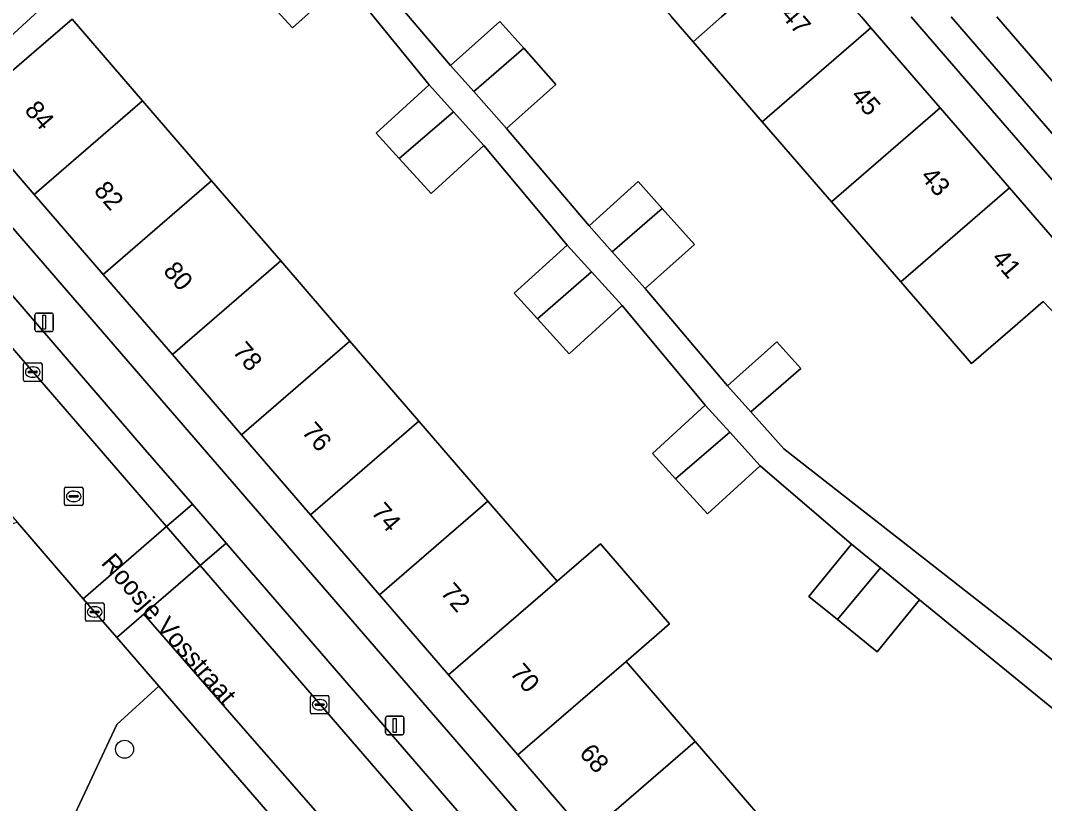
# Model space of a CAD drawing. Extents: x 160304 to 160955, y 383684 to 384161.
# Drawn here: x 160628.3 to 160683.6, y 383957.6 to 383999.8 of the extents above; entities that cross this region are included whole.
import ezdxf

# ---------------------------------------------------------------- set-up
doc = ezdxf.new("R2010")
doc.units = 0
for name, color, linetype in [('IMGEO_Boom', 7, 'Continuous'), ('IMGEO_Erf', 7, 'Continuous'), ('IMGEO_Groenvoorziening', 7, 'Continuous'), ('IMGEO_Kolk', 7, 'Continuous'), ('IMGEO_Lichtmast', 7, 'Continuous'), ('IMGEO_Openbare_ruimte_label', 7, 'Continuous'), ('IMGEO_Pand', 7, 'Continuous'), ('IMGEO_Pand_nummerreeks', 7, 'Continuous'), ('IMGEO_Parkeervlak_open', 7, 'Continuous'), ('IMGEO_Rijbaan_lokaal_open', 7, 'Continuous'), ('IMGEO_Rioolput', 7, 'Continuous'), ('IMGEO_Voetpad_open', 7, 'Continuous')]:
    doc.layers.add(name, color=color, linetype=linetype)

msp = doc.modelspace()

# ---------------------------------------------------------------- linework, layer by layer
at = {"layer": 'IMGEO_Boom'}
msp.add_circle((160633.933, 383960.53), 0.489, dxfattribs=at)
at = {"layer": 'IMGEO_Erf'}
for points in [[(160613.663, 384005.068), (160620.767, 383996.856), (160622.845, 383994.454), (160624.643, 383996.089), (160629.734, 384000.735)], [(160647.066, 384002.614), (160651.51, 383997.373), (160654.169, 383999.752), (160655.46, 383998.308), (160657.2, 383996.363), (160654.54, 383993.985), (160658.983, 383988.745), (160661.642, 383991.124), (160662.933, 383989.68), (160664.673, 383987.735), (160662.013, 383985.357), (160666.457, 383980.115), (160669.116, 383982.494), (160670.407, 383981.05), (160667.71, 383978.714), (160669.487, 383976.727), (160681.857, 383967.052), (160690.402, 383960.141)], [(160645.735, 384001.893), (160642.989, 383999.407), (160641.972, 384000.53)], [(160684.239, 383962.534), (160676.813, 383968.584), (160674.521, 383965.773), (160672.381, 383967.517), (160670.848, 383968.768), (160673.14, 383971.579), (160668.22, 383975.811), (160665.366, 383973.216), (160663.651, 383975.103), (160662.402, 383976.477), (160665.256, 383979.071), (160660.769, 383984.442), (160657.915, 383981.847), (160656.201, 383983.733), (160654.951, 383985.108), (160657.805, 383987.702), (160653.317, 383993.075), (160650.463, 383990.48), (160648.748, 383992.367), (160647.499, 383993.741), (160650.353, 383996.335), (160646.71, 384000.816)], [(160631.1, 383999.887), (160634.906, 383995.478), (160638.63, 383991.164), (160642.356, 383986.848), (160646.083, 383982.531), (160649.808, 383978.215), (160653.533, 383973.9), (160657.259, 383969.584), (160659.595, 383971.601), (160663.321, 383967.284), (160660.985, 383965.267), (160664.711, 383960.952), (160668.436, 383956.636)], [(160726.32, 384000), (160722.061, 383997.377), (160717.217, 383994.395), (160712.375, 383991.412), (160707.531, 383988.43), (160702.687, 383985.447), (160697.845, 383982.465), (160692.889, 383979.413), (160691.505, 383981.661), (160690.278, 383983.654), (160688.642, 383982.561), (160686.789, 383982.829), (160684.992, 383983.088), (160683.471, 383984.653), (160681.691, 383983.111), (160679.618, 383981.315), (160675.802, 383985.721), (160672.065, 383990.036), (160668.328, 383994.351), (160664.592, 383998.665), (160663.435, 384000)], [(160673.681, 384000), (160674.183, 383999.42), (160677.919, 383995.105), (160681.656, 383990.79), (160685.47, 383986.384), (160687.13, 383986.157), (160688.884, 383985.918), (160693.808, 383988.963), (160698.645, 383991.955), (160703.483, 383994.947), (160708.32, 383997.939), (160711.652, 384000)], [(160706.936, 384000), (160687.05, 383987.636), (160676.351, 384000)], [(160658.864, 383955.904), (160655.138, 383960.22), (160651.412, 383964.536), (160647.686, 383968.853), (160643.961, 383973.168), (160640.235, 383977.484), (160636.509, 383981.8), (160632.784, 383986.116), (160629.059, 383990.431), (160625.253, 383994.839), (160623.685, 383993.483), (160666.156, 383944.39)]]:
    msp.add_lwpolyline(points, dxfattribs=at)
at = {"layer": 'IMGEO_Groenvoorziening'}
for points in [[(160635.78, 383963.935), (160633.52, 383966.546), (160631.707, 383968.641), (160628.155, 383972.746), (160622.503, 383971.317), (160617.179, 383966.719), (160629.26, 383952.781), (160633.522, 383961.858)], [(160635.78, 383963.935), (160633.522, 383961.858), (160629.26, 383952.781), (160639.023, 383941.517), (160651.803, 383945.418), (160648.205, 383949.577)]]:
    msp.add_lwpolyline(points, close=True, dxfattribs=at)
at = {"layer": 'IMGEO_Kolk'}
for p, q in [((160628.481, 383980.43), (160628.481, 383981.282)), ((160628.556, 383981.356), (160629.408, 383981.356)), ((160628.969, 383981.136), (160628.994, 383981.136)), ((160629.482, 383981.282), (160629.482, 383980.43)), ((160628.74, 383980.85), (160628.74, 383980.862)), ((160629.178, 383980.813), (160628.78, 383980.813)), ((160628.783, 383980.899), (160629.181, 383980.899)), ((160628.992, 383980.576), (160628.967, 383980.576)), ((160629.224, 383980.862), (160629.224, 383980.85)), ((160629.408, 383980.356), (160628.556, 383980.356)), ((160631.822, 383967.502), (160631.822, 383968.354)), ((160631.897, 383968.428), (160632.749, 383968.428)), ((160632.823, 383968.354), (160632.823, 383967.502)), ((160632.081, 383967.922), (160632.081, 383967.934)), ((160632.519, 383967.885), (160632.121, 383967.885)), ((160632.124, 383967.971), (160632.522, 383967.971)), ((160632.31, 383968.208), (160632.335, 383968.208)), ((160632.565, 383967.934), (160632.565, 383967.922)), ((160632.749, 383967.428), (160631.897, 383967.428)), ((160632.333, 383967.648), (160632.308, 383967.648)), ((160643.955, 383962.505), (160643.955, 383963.357)), ((160644.03, 383963.431), (160644.882, 383963.431)), ((160644.956, 383963.357), (160644.956, 383962.505)), ((160644.214, 383962.925), (160644.214, 383962.937)), ((160644.652, 383962.888), (160644.254, 383962.888)), ((160644.257, 383962.974), (160644.655, 383962.974)), ((160644.443, 383963.211), (160644.468, 383963.211)), ((160644.698, 383962.937), (160644.698, 383962.925)), ((160644.882, 383962.431), (160644.03, 383962.431)), ((160644.466, 383962.651), (160644.441, 383962.651))]:
    msp.add_line(p, q, dxfattribs=at)
for points in [[(160628.481, 383980.43), (160628.481, 383981.282)], [(160628.556, 383981.356), (160629.408, 383981.356)], [(160629.482, 383981.282), (160629.482, 383980.43)], [(160629.408, 383980.356), (160628.556, 383980.356)], [(160631.822, 383967.502), (160631.822, 383968.354)], [(160631.897, 383968.428), (160632.749, 383968.428)], [(160632.823, 383968.354), (160632.823, 383967.502)], [(160632.749, 383967.428), (160631.897, 383967.428)], [(160643.955, 383962.505), (160643.955, 383963.357)], [(160644.03, 383963.431), (160644.882, 383963.431)], [(160644.956, 383963.357), (160644.956, 383962.505)], [(160644.882, 383962.431), (160644.03, 383962.431)]]:
    msp.add_lwpolyline(points, dxfattribs=at)
for centre, radius, start, end in [((160628.558, 383981.28), 0.0765, 91.552, 178.448), ((160628.558, 383981.28), 0.0765, 91.552, 178.448), ((160629.406, 383981.28), 0.0765, 1.552, 88.448), ((160629.406, 383981.28), 0.0765, 1.552, 88.448), ((160628.558, 383980.432), 0.0765, 181.552, 268.448), ((160628.558, 383980.432), 0.0765, 181.552, 268.448), ((160628.78, 383980.859), 0.0403, 85.8775, 175.7526), ((160628.777, 383980.849), 0.0366, 178.938, 274.7102), ((160629.181, 383980.856), 0.043, 264.8664, 352.4533), ((160629.185, 383980.861), 0.0386, 1.7309, 96.639), ((160629.406, 383980.432), 0.0765, 271.552, 358.448), ((160629.406, 383980.432), 0.0765, 271.552, 358.448), ((160631.899, 383968.352), 0.0765, 91.552, 178.448), ((160631.899, 383968.352), 0.0765, 91.552, 178.448), ((160632.747, 383968.352), 0.0765, 1.552, 88.448), ((160632.747, 383968.352), 0.0765, 1.552, 88.448), ((160632.121, 383967.931), 0.0403, 85.8775, 175.7526), ((160632.118, 383967.921), 0.0366, 178.938, 274.7102), ((160632.522, 383967.928), 0.043, 264.8664, 352.4533), ((160632.526, 383967.933), 0.0386, 1.7309, 96.639), ((160631.899, 383967.504), 0.0765, 181.552, 268.448), ((160631.899, 383967.504), 0.0765, 181.552, 268.448), ((160632.747, 383967.504), 0.0765, 271.552, 358.448), ((160632.747, 383967.504), 0.0765, 271.552, 358.448), ((160644.032, 383963.355), 0.0765, 91.552, 178.448), ((160644.032, 383963.355), 0.0765, 91.552, 178.448), ((160644.88, 383963.355), 0.0765, 1.552, 88.448), ((160644.88, 383963.355), 0.0765, 1.552, 88.448), ((160644.254, 383962.934), 0.0403, 85.8775, 175.7526), ((160644.251, 383962.924), 0.0366, 178.938, 274.7102), ((160644.655, 383962.931), 0.043, 264.8664, 352.4533), ((160644.659, 383962.936), 0.0386, 1.7309, 96.639), ((160644.032, 383962.507), 0.0765, 181.552, 268.448), ((160644.032, 383962.507), 0.0765, 181.552, 268.448), ((160644.88, 383962.507), 0.0765, 271.552, 358.448), ((160644.88, 383962.507), 0.0765, 271.552, 358.448)]:
    msp.add_arc(centre, radius, start, end, dxfattribs=at)
for centre, major_axis, ratio, start_param, end_param in [((160628.968, 383980.856), (-0.387, 0.002), 0.722429, 4.712389, 7.853982), ((160628.993, 383980.856), (-0.39, 0.002), 0.717154, 1.570796, 4.712389), ((160632.309, 383967.928), (-0.387, 0.002), 0.722429, 4.712389, 7.853982), ((160632.334, 383967.928), (-0.39, 0.002), 0.717154, 1.570796, 4.712389), ((160644.442, 383962.931), (-0.387, 0.002), 0.722429, 4.712389, 7.853982), ((160644.467, 383962.931), (-0.39, 0.002), 0.717154, 1.570796, 4.712389)]:
    msp.add_ellipse(centre, major_axis=major_axis, ratio=ratio, start_param=start_param, end_param=end_param, dxfattribs=at)
at = {"layer": 'IMGEO_Lichtmast'}
for p, q in [((160629.097, 383983.141), (160629.097, 383983.941)), ((160629.097, 383983.941), (160629.097, 383983.141)), ((160629.197, 383984.041), (160629.987, 383984.041)), ((160629.987, 383984.041), (160629.197, 383984.041)), ((160630.087, 383983.941), (160630.087, 383983.141)), ((160630.087, 383983.141), (160630.087, 383983.941)), ((160629.987, 383983.041), (160629.197, 383983.041)), ((160629.197, 383983.041), (160629.987, 383983.041)), ((160648.008, 383961.411), (160648.008, 383962.211)), ((160648.008, 383962.211), (160648.008, 383961.411)), ((160648.108, 383962.311), (160648.898, 383962.311)), ((160648.898, 383962.311), (160648.108, 383962.311)), ((160648.998, 383962.211), (160648.998, 383961.411)), ((160648.998, 383961.411), (160648.998, 383962.211)), ((160648.898, 383961.311), (160648.108, 383961.311)), ((160648.108, 383961.311), (160648.898, 383961.311))]:
    msp.add_line(p, q, dxfattribs=at)
for points in [[(160629.517, 383983.916), (160629.667, 383983.916), (160629.667, 383983.166), (160629.517, 383983.166), (160629.517, 383983.916)], [(160648.428, 383962.186), (160648.578, 383962.186), (160648.578, 383961.436), (160648.428, 383961.436), (160648.428, 383962.186)]]:
    msp.add_lwpolyline(points, dxfattribs=at)
for centre, start, end in [((160629.197, 383983.941), 90, 180), ((160629.197, 383983.941), 90, 180), ((160629.987, 383983.941), 0, 90), ((160629.987, 383983.941), 360, 90), ((160629.197, 383983.141), 180, 270), ((160629.197, 383983.141), 180, 270), ((160629.987, 383983.141), 270, 0), ((160629.987, 383983.141), 270, 0), ((160648.108, 383962.211), 90, 180), ((160648.108, 383962.211), 90, 180), ((160648.898, 383962.211), 0, 90), ((160648.898, 383962.211), 360, 90), ((160648.108, 383961.411), 180, 270), ((160648.108, 383961.411), 180, 270), ((160648.898, 383961.411), 270, 0), ((160648.898, 383961.411), 270, 0)]:
    msp.add_arc(centre, 0.1, start, end, dxfattribs=at)
at = {"layer": 'IMGEO_Pand'}
for points in [[(160670.447, 384003.736), (160666.712, 384008.05), (160660.855, 384002.979), (160663.435, 384000), (160664.592, 383998.665), (160666.133, 384000)], [(160670.447, 384003.736), (160666.133, 384000), (160664.592, 383998.665), (160668.328, 383994.351), (160674.183, 383999.42), (160673.681, 384000)], [(160645.735, 384001.893), (160644.718, 384003.017), (160641.972, 384000.53), (160642.989, 383999.407)], [(160629.059, 383990.431), (160634.906, 383995.478), (160631.1, 383999.887), (160629.038, 383998.107), (160625.253, 383994.839)], [(160655.46, 383998.308), (160654.169, 383999.752), (160651.51, 383997.373), (160652.762, 383995.972)], [(160674.183, 383999.42), (160668.328, 383994.351), (160672.065, 383990.036), (160677.919, 383995.105)], [(160655.46, 383998.308), (160652.762, 383995.972), (160654.54, 383993.985), (160657.2, 383996.363)], [(160651.669, 383994.888), (160650.353, 383996.335), (160647.499, 383993.741), (160648.748, 383992.367)], [(160629.059, 383990.431), (160632.784, 383986.116), (160638.63, 383991.164), (160634.906, 383995.478)], [(160651.669, 383994.888), (160648.748, 383992.367), (160650.463, 383990.48), (160653.317, 383993.075)], [(160675.802, 383985.721), (160681.656, 383990.79), (160677.919, 383995.105), (160672.065, 383990.036)], [(160642.356, 383986.848), (160638.63, 383991.164), (160632.784, 383986.116), (160636.509, 383981.8)], [(160662.933, 383989.68), (160661.642, 383991.124), (160658.983, 383988.745), (160660.235, 383987.345)], [(160687.13, 383986.157), (160685.47, 383986.384), (160681.656, 383990.79), (160675.802, 383985.721), (160679.618, 383981.315), (160681.691, 383983.111), (160683.471, 383984.653), (160684.992, 383983.088), (160686.789, 383982.829)], [(160662.933, 383989.68), (160660.235, 383987.345), (160662.013, 383985.357), (160664.673, 383987.735)], [(160659.122, 383986.254), (160657.805, 383987.702), (160654.951, 383985.108), (160656.201, 383983.733)], [(160642.356, 383986.848), (160636.509, 383981.8), (160640.235, 383977.484), (160646.083, 383982.531)], [(160659.122, 383986.254), (160656.201, 383983.733), (160657.915, 383981.847), (160660.769, 383984.442)], [(160646.083, 383982.531), (160640.235, 383977.484), (160643.961, 383973.168), (160649.808, 383978.215)], [(160667.71, 383978.714), (160670.407, 383981.05), (160669.116, 383982.494), (160666.457, 383980.115)], [(160666.572, 383977.624), (160665.256, 383979.071), (160662.402, 383976.477), (160663.651, 383975.103)], [(160653.533, 383973.9), (160649.808, 383978.215), (160643.961, 383973.168), (160647.686, 383968.853)], [(160666.572, 383977.624), (160663.651, 383975.103), (160665.366, 383973.216), (160668.22, 383975.811)], [(160653.533, 383973.9), (160647.686, 383968.853), (160651.412, 383964.536), (160657.259, 383969.584)], [(160651.412, 383964.536), (160655.138, 383960.22), (160660.985, 383965.267), (160663.321, 383967.284), (160659.595, 383971.601), (160657.259, 383969.584)], [(160672.381, 383967.517), (160674.702, 383970.304), (160673.14, 383971.579), (160670.848, 383968.768)], [(160672.381, 383967.517), (160674.521, 383965.773), (160676.813, 383968.584), (160674.702, 383970.304)], [(160658.864, 383955.904), (160664.711, 383960.952), (160660.985, 383965.267), (160655.138, 383960.22)], [(160658.864, 383955.904), (160662.59, 383951.589), (160668.436, 383956.636), (160664.711, 383960.952)]]:
    msp.add_lwpolyline(points, close=True, dxfattribs=at)
at = {"layer": 'IMGEO_Parkeervlak_open'}
for points in [[(160678.508, 384000), (160686.156, 383991.18), (160686.322, 383991.003), (160686.504, 383990.841), (160686.7, 383990.697), (160686.907, 383990.57), (160687.125, 383990.462), (160687.352, 383990.375), (160687.585, 383990.307), (160687.824, 383990.261), (160688.066, 383990.237), (160688.309, 383990.234), (160688.551, 383990.253), (160688.791, 383990.294), (160689.026, 383990.356), (160689.25, 383990.436), (160680.98, 384000)], [(160619.444, 383991.902), (160636.197, 383972.526), (160637.593, 383973.734), (160635.052, 383976.673), (160622.749, 383990.925)], [(160661.127, 383946.517), (160639.405, 383971.639), (160638.009, 383970.431), (160661.474, 383943.291)]]:
    msp.add_lwpolyline(points, dxfattribs=at)
for points in [[(160636.197, 383972.526), (160638.009, 383970.431), (160639.405, 383971.639), (160637.593, 383973.734)], [(160634.971, 383967.802), (160633.52, 383966.546), (160635.78, 383963.935), (160648.205, 383949.577), (160649.767, 383950.885), (160640.947, 383960.968)]]:
    msp.add_lwpolyline(points, close=True, dxfattribs=at)
at = {"layer": 'IMGEO_Rijbaan_lokaal_open'}
for points in [[(160619.444, 383991.902), (160619.316, 383992.056), (160612.456, 384000), (160602.053, 384012.062), (160601.175, 384013.085), (160600.665, 384013.679), (160596.111, 384009.752), (160604.57, 384000), (160606.162, 383998.161), (160609.365, 383994.46), (160612.612, 383990.708), (160614.108, 383991.938), (160624.847, 383979.538), (160623.377, 383978.267), (160626.995, 383974.086), (160628.155, 383972.746), (160631.707, 383968.641), (160636.197, 383972.526)], [(160638.009, 383970.431), (160636.197, 383972.526), (160631.707, 383968.641), (160633.52, 383966.546), (160634.971, 383967.802)]]:
    msp.add_lwpolyline(points, close=True, dxfattribs=at)
for points in [[(160680.98, 384000), (160689.25, 383990.436), (160698.671, 383996.302), (160696.125, 384000.545)], [(160638.009, 383970.431), (160634.971, 383967.802), (160640.947, 383960.968), (160649.767, 383950.885), (160648.205, 383949.577), (160651.803, 383945.418), (160653.945, 383942.828)], [(160661.66, 383942.977), (160661.474, 383943.291), (160638.009, 383970.431)]]:
    msp.add_lwpolyline(points, dxfattribs=at)
at = {"layer": 'IMGEO_Rioolput'}
for p, q in [((160630.693, 383973.734), (160630.693, 383974.586)), ((160630.768, 383974.66), (160631.62, 383974.66)), ((160631.181, 383974.44), (160631.206, 383974.44)), ((160631.694, 383974.586), (160631.694, 383973.734)), ((160630.952, 383974.154), (160630.952, 383974.166)), ((160631.39, 383974.117), (160630.992, 383974.117)), ((160630.995, 383974.203), (160631.393, 383974.203)), ((160631.204, 383973.88), (160631.179, 383973.88)), ((160631.436, 383974.166), (160631.436, 383974.154)), ((160631.62, 383973.66), (160630.768, 383973.66))]:
    msp.add_line(p, q, dxfattribs=at)
for points in [[(160630.693, 383973.734), (160630.693, 383974.586)], [(160630.768, 383974.66), (160631.62, 383974.66)], [(160631.694, 383974.586), (160631.694, 383973.734)], [(160631.62, 383973.66), (160630.768, 383973.66)]]:
    msp.add_lwpolyline(points, dxfattribs=at)
for centre, radius, start, end in [((160630.77, 383974.584), 0.0765, 91.552, 178.448), ((160630.77, 383974.584), 0.0765, 91.552, 178.448), ((160631.618, 383974.584), 0.0765, 1.552, 88.448), ((160631.618, 383974.584), 0.0765, 1.552, 88.448), ((160630.992, 383974.163), 0.0403, 85.8775, 175.7526), ((160630.989, 383974.153), 0.0366, 178.938, 274.7102), ((160631.393, 383974.16), 0.043, 264.8664, 352.4533), ((160631.397, 383974.165), 0.0386, 1.7309, 96.639), ((160630.77, 383973.736), 0.0765, 181.552, 268.448), ((160630.77, 383973.736), 0.0765, 181.552, 268.448), ((160631.618, 383973.736), 0.0765, 271.552, 358.448), ((160631.618, 383973.736), 0.0765, 271.552, 358.448)]:
    msp.add_arc(centre, radius, start, end, dxfattribs=at)
for centre, major_axis, ratio, start_param, end_param in [((160631.18, 383974.16), (-0.387, 0.002), 0.722429, 4.712389, 7.853982), ((160631.205, 383974.16), (-0.39, 0.002), 0.717154, 1.570796, 4.712389)]:
    msp.add_ellipse(centre, major_axis=major_axis, ratio=ratio, start_param=start_param, end_param=end_param, dxfattribs=at)
at = {"layer": 'IMGEO_Voetpad_open'}
for points in [[(160670.424, 383929.702), (160673.507, 383931.437), (160666.961, 383943.459), (160666.156, 383944.39), (160623.685, 383993.483), (160622.845, 383994.454), (160620.767, 383996.856), (160613.663, 384005.068), (160608.608, 384010.922), (160606.643, 384013.229), (160607.2, 384016.252)], [(160690.402, 383960.141), (160681.857, 383967.052), (160669.487, 383976.727), (160667.71, 383978.714), (160666.457, 383980.115), (160662.013, 383985.357), (160660.235, 383987.345), (160658.983, 383988.745), (160654.54, 383993.985), (160652.762, 383995.972), (160651.51, 383997.373), (160647.066, 384002.614)], [(160629.734, 384000.735), (160624.643, 383996.089), (160622.845, 383994.454), (160623.685, 383993.483), (160625.253, 383994.839), (160629.038, 383998.107), (160631.1, 383999.887)], [(160646.71, 384000.816), (160650.353, 383996.335), (160651.669, 383994.888), (160653.317, 383993.075), (160657.805, 383987.702), (160659.122, 383986.254), (160660.769, 383984.442), (160665.256, 383979.071), (160666.572, 383977.624), (160668.22, 383975.811), (160673.14, 383971.579), (160674.702, 383970.304), (160676.813, 383968.584), (160684.239, 383962.534)], [(160676.351, 384000), (160687.05, 383987.636), (160687.824, 383990.261), (160687.585, 383990.307), (160687.352, 383990.375), (160687.125, 383990.462), (160686.907, 383990.57), (160686.7, 383990.697), (160686.504, 383990.841), (160686.322, 383991.003), (160686.156, 383991.18), (160678.508, 384000)], [(160622.749, 383990.925), (160635.052, 383976.673), (160637.593, 383973.734), (160639.405, 383971.639), (160661.127, 383946.517)]]:
    msp.add_lwpolyline(points, dxfattribs=at)

# ---------------------------------------------------------------- texts
at = {"layer": 'IMGEO_Openbare_ruimte_label'}
msp.add_text('Roosje Vosstraat', height=1, rotation=310.8624, dxfattribs=at).set_placement((160632.623, 383970.546))
at = {"layer": 'IMGEO_Pand_nummerreeks'}
for s, rotation, p in [('47', 310.88, (160669.295, 384000.057)), ('45', 310.8767, (160673.061, 383995.709)), ('84', 310.8031, (160628.49, 383994.945)), ('43', 310.8767, (160676.816, 383991.37)), ('82', 310.8031, (160632.228, 383990.614)), ('41', 310.8746, (160680.646, 383986.947)), ('80', 310.8031, (160635.972, 383986.278)), ('78', 310.8031, (160639.712, 383981.946)), ('76', 310.8031, (160643.45, 383977.615)), ('74', 310.8031, (160647.19, 383973.283)), ('72', 310.8031, (160650.928, 383968.953)), ('70', 310.8031, (160654.672, 383964.616)), ('68', 310.8031, (160658.412, 383960.284))]:
    msp.add_text(s, height=1, rotation=rotation, dxfattribs=at).set_placement(p)

doc.saveas('drawing.dxf')
